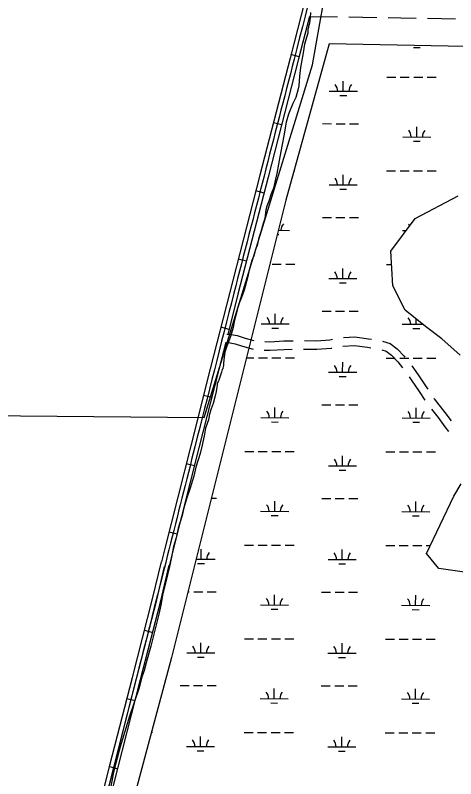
# Model space of a CAD drawing. Extents: x 3177385 to 3215275, y 903885 to 929304.
# Drawn here: x 3184831 to 3186397, y 923760 to 926472 of the extents above; entities that cross this region are included whole.
import ezdxf

# ---------------------------------------------------------------- set-up
doc = ezdxf.new("R2010")
doc.units = 0
for name, color, linetype in [('V-ROAD-CNTR', 7, 'Continuous'), ('V-SITE-VEGE', 7, 'Continuous'), ('V-TOPO-SHOR', 7, 'Continuous'), ('V-WETL-SWMP', 7, 'Continuous')]:
    doc.layers.add(name, color=color, linetype=linetype)

msp = doc.modelspace()

# ---------------------------------------------------------------- linework, layer by layer
at = {"layer": 'V-ROAD-CNTR'}
for p, q in [((3185876.4, 926467.7), (3185976.4, 926466.3)), ((3186016.4, 926465.7), (3186116.4, 926464.2)), ((3186296.4, 926461.3), (3186396.3, 926459.5)), ((3185840.1, 926324.5), (3185811.1, 926332)), ((3185777.7, 926082.4), (3185748.7, 926089.9)), ((3185715.4, 925840.3), (3185686.3, 925847.8)), ((3185653.1, 925598.2), (3185624, 925605.7)), ((3185591.1, 925356.1), (3185562, 925363.5)), ((3185529.5, 925113.8), (3185500.4, 925121.2)), ((3185468.1, 924871.4), (3185439, 924878.8)), ((3185406.8, 924629.1), (3185377.7, 924636.4)), ((3185290.8, 924287.6), (3185319.8, 924280.1)), ((3185228.3, 924045.5), (3185257.4, 924038.1)), ((3185166.3, 923803.2), (3185195.4, 923795.9))]:
    msp.add_line(p, q, dxfattribs=at)
for points in [[(3186116.5, 927517.9), (3186103.8, 927466.2), (3186034.6, 927199), (3185965.2, 926931.7), (3185886.6, 926625.7), (3185807.9, 926319.8), (3185700.8, 925904.2), (3185593.9, 925488.6), (3185524.3, 925215.8), (3185455.2, 924942.9), (3185362.7, 924577.4), (3185350.8, 924530.3)], [(3185877, 926467.8), (3185837, 926312.3), (3185729.9, 925896.7), (3185622.9, 925481.1), (3185586.6, 925338.5)], [(3186156.4, 926463.6), (3186201.5, 926463), (3186256.4, 926462)], [(3185582.7, 925339.1), (3185598.8, 925337.7), (3185620.2, 925334.5), (3185648.1, 925325.1), (3185679.2, 925316.2)], [(3185997.9, 925327.3), (3186038.2, 925329.4), (3186086.8, 925322.2), (3186097.2, 925320.9)], [(3185579.3, 925309.9), (3185553.4, 925208.4), (3185484.3, 924935.5), (3185391.8, 924570), (3185379, 924519.5)], [(3185580.1, 925309.2), (3185595.3, 925307.9), (3185613.1, 925305.2), (3185639.2, 925296.4), (3185676.6, 925285.8)], [(3185718.9, 925312.7), (3185736, 925312.1), (3185786.2, 925315.1), (3185818.8, 925315.9)], [(3185858.8, 925316.1), (3185902.3, 925315.7), (3185949.5, 925319.2), (3185958.4, 925321)], [(3185995.2, 925297.1), (3186036.8, 925299.3), (3186082.8, 925292.5), (3186094.6, 925291)], [(3186136.6, 925314.8), (3186164.2, 925305.7), (3186188.2, 925287.2), (3186213.7, 925260.6), (3186216.1, 925257.7)], [(3185716.3, 925282.8), (3185736.4, 925282.1), (3185787.4, 925285.1), (3185816.1, 925285.8)], [(3185856.1, 925286.1), (3185903.2, 925285.7), (3185953.6, 925289.4), (3185956, 925289.9)], [(3186133.8, 925284.1), (3186149.9, 925278.8), (3186168.1, 925264.8), (3186191.2, 925240.8), (3186208, 925219.9)], [(3186241, 925226.4), (3186263.1, 925194.5), (3186292.2, 925152.5), (3186297.7, 925144)], [(3186231.4, 925187.5), (3186238.5, 925177.4), (3186267.3, 925135.8), (3186287.4, 925104.6)], [(3186319.4, 925110.4), (3186320.1, 925109.3), (3186357.8, 925061), (3186380.3, 925031.1)], [(3186310.9, 925072.3), (3186334, 925042.7), (3186358.8, 925009.9), (3186371.8, 924993)], [(3184781.9, 922308.2), (3184840, 922534.7), (3184887, 922726), (3184921.4, 922839.4), (3184972.7, 923044.7), (3185014.8, 923206.8), (3185060.2, 923394.2), (3185119.9, 923617.7), (3185167.8, 923808.9), (3185247.5, 924120.3), (3185319.6, 924399.1), (3185351, 924530.3)], [(3184796.4, 922304.4), (3184854.6, 922531.1), (3184901.5, 922722.1), (3184935.8, 922835.4), (3184987.3, 923041), (3185029.3, 923203.1), (3185074.7, 923390.5), (3185134.4, 923613.9), (3185182.3, 923805.3), (3185262, 924116.5), (3185334.2, 924395.5), (3185362.2, 924514.2)], [(3184810.9, 922300.7), (3184869.1, 922527.4), (3184916, 922718.1), (3184950.3, 922831.4), (3185001.8, 923037.3), (3185043.9, 923199.5), (3185089.3, 923386.8), (3185148.9, 923610.2), (3185196.8, 923801.6), (3185276.5, 924112.8), (3185348.7, 924391.9), (3185378.2, 924518.6)]]:
    msp.add_lwpolyline(points, dxfattribs=at)
msp.add_spline([(3186131.9, 927517.9), (3186118.3, 927462.5), (3185979.7, 926927.9), (3185822.4, 926316), (3185608.4, 925484.9), (3185469.7, 924939.2), (3185284.8, 924208.3), (3185055.9, 923315.2)], degree=3, dxfattribs=at)
at = {"layer": 'V-SITE-VEGE'}
for p, q in [((3185879.6, 926463.3), (3185878, 926452.1)), ((3185881.2, 926481.7), (3185879.6, 926463.3)), ((3185875.6, 926439.3), (3185873.2, 926432.9)), ((3185878, 926452.1), (3185875.6, 926439.3)), ((3185871.6, 926408.3), (3185859.5, 926368.7)), ((3185872.4, 926424.9), (3185871.6, 926422.5)), ((3185871.6, 926422.5), (3185871.6, 926408.3)), ((3185873.2, 926428.1), (3185872.4, 926424.9)), ((3185873.2, 926432.9), (3185873.2, 926428.1)), ((3185859.5, 926368.7), (3185854.5, 926338.3)), ((3185854.5, 926338.3), (3185845.4, 926286.7)), ((3185845.4, 926286.7), (3185841.4, 926255.2)), ((3185841.4, 926255.2), (3185839.4, 926220.8)), ((3185839.4, 926220.8), (3185837.3, 926210.6)), ((3185837.3, 926210.6), (3185828.2, 926180.2)), ((3185828.2, 926180.2), (3185818.1, 926157.9)), ((3185818.1, 926157.9), (3185802.9, 926120.4)), ((3185802.9, 926120.4), (3185793.8, 926092.1)), ((3185793.8, 926092.1), (3185785.8, 926043.4)), ((3185785.8, 926043.4), (3185779.7, 926013)), ((3185779.7, 926013), (3185771.6, 925968.4)), ((3185771.6, 925968.4), (3185766.6, 925943.1)), ((3185766.6, 925943.1), (3185761.5, 925909.6)), ((3185761.5, 925909.6), (3185756.5, 925889.4)), ((3185756.5, 925889.4), (3185749.4, 925858)), ((3185741.3, 925837.7), (3185732.2, 925811.3)), ((3185749.4, 925858), (3185741.3, 925837.7)), ((3185732.2, 925811.3), (3185725.2, 925794.1)), ((3186253.1, 925750.3), (3186405.3, 925830.1)), ((3185725.2, 925794.1), (3185722.1, 925780.9)), ((3185721.1, 925769.8), (3185718.1, 925749.5)), ((3185722.1, 925780.9), (3185721.1, 925769.8)), ((3185713, 925732.3), (3185703.9, 925702.9)), ((3185718.1, 925749.5), (3185713, 925732.3)), ((3186166.1, 925634.3), (3186253.1, 925750.3)), ((3185703.9, 925702.9), (3185696.9, 925681.6)), ((3185696.9, 925681.6), (3185690.8, 925654.2)), ((3185690.8, 925654.2), (3185685.7, 925640.1)), ((3185685.7, 925640.1), (3185678.7, 925617.8)), ((3186173.3, 925511), (3186166.1, 925634.3)), ((3185672.6, 925600.5), (3185662.5, 925566.1)), ((3185678.7, 925617.8), (3185672.6, 925600.5)), ((3185662.5, 925566.1), (3185656.4, 925538.7)), ((3185656.4, 925538.7), (3185644.3, 925495.1)), ((3185644.3, 925495.1), (3185635.2, 925469.8)), ((3186216.8, 925423.9), (3186173.3, 925511)), ((3185635.2, 925469.8), (3185627.1, 925449.5)), ((3185627.1, 925449.5), (3185620, 925425.2)), ((3185618, 925415.1), (3185613, 925397.8)), ((3185620, 925425.2), (3185618, 925415.1)), ((3186289.3, 925365.9), (3186216.8, 925423.9)), ((3185609.9, 925382.6), (3185605.9, 925363.4)), ((3185613, 925397.8), (3185609.9, 925382.6)), ((3185605.9, 925363.4), (3185596.8, 925330.9)), ((3186347.3, 925322.4), (3186289.3, 925365.9)), ((3185596.8, 925330.9), (3185583.6, 925296.5)), ((3186412.5, 925264.4), (3186347.3, 925322.4)), ((3185583.6, 925296.5), (3185576.6, 925275.2)), ((3185576.6, 925275.2), (3185573.5, 925258)), ((3185573.5, 925258), (3185571.5, 925235.7)), ((3185568.5, 925216.4), (3185566.5, 925213.4)), ((3185571.5, 925227.6), (3185568.5, 925218.4)), ((3185568.5, 925218.4), (3185568.5, 925216.4)), ((3185571.5, 925235.7), (3185571.5, 925227.6)), ((3185562.4, 925197.2), (3185558.4, 925186)), ((3185564.5, 925204.2), (3185562.4, 925197.2)), ((3185566.5, 925213.4), (3185564.5, 925204.2)), ((3185552.3, 925169.8), (3185549.3, 925164.7)), ((3185549.3, 925164.7), (3185549.3, 925157.6)), ((3185556.4, 925178.9), (3185552.3, 925169.8)), ((3185558.4, 925186), (3185556.4, 925178.9)), ((3185545.3, 925135.3), (3185542.2, 925120.1)), ((3185548.3, 925151.5), (3185545.3, 925135.3)), ((3185549.3, 925157.6), (3185548.3, 925151.5)), ((3185542.2, 925120.1), (3185534.1, 925092.8)), ((3185534.1, 925092.8), (3185528.1, 925074.5)), ((3185522, 925055.3), (3185518, 925035)), ((3185528.1, 925074.5), (3185522, 925055.3)), ((3185518, 925035), (3185507.9, 925005.6)), ((3185507.9, 925005.6), (3185503.8, 924984.3)), ((3185503.8, 924984.3), (3185495.7, 924944.8)), ((3185495.7, 924944.8), (3185488.7, 924915.4)), ((3185488.7, 924915.4), (3185473.5, 924866.8)), ((3185473.5, 924866.8), (3185465.4, 924834.3)), ((3185465.4, 924834.3), (3185451.3, 924788.7)), ((3185451.3, 924788.7), (3185442.2, 924761.4)), ((3185442.2, 924761.4), (3185431, 924722.8)), ((3185431, 924722.8), (3185424, 924695.5)), ((3185424, 924695.5), (3185409.8, 924649.9)), ((3185409.8, 924649.9), (3185402.8, 924616.4)), ((3185402.8, 924616.4), (3185393.7, 924585)), ((3185393.7, 924585), (3185385.6, 924541.4)), ((3185385.6, 924541.4), (3185379.5, 924514.1)), ((3185379.5, 924514.1), (3185372.4, 924484.7)), ((3185372.4, 924484.7), (3185362.3, 924445.1)), ((3185362.3, 924445.1), (3185356.3, 924417.8)), ((3185356.3, 924417.8), (3185348.2, 924376.2)), ((3185348.2, 924376.2), (3185341.1, 924344.8)), ((3185341.1, 924344.8), (3185312.8, 924231.3)), ((3185312.8, 924231.3), (3185305.8, 924206)), ((3185305.8, 924206), (3185296.7, 924171.5)), ((3185296.7, 924171.5), (3185289.6, 924145.2)), ((3185289.6, 924145.2), (3185280.5, 924117.8)), ((3185280.5, 924117.8), (3185271.4, 924083.3)), ((3185271.4, 924083.3), (3185237, 923982)), ((3185237, 923982), (3185203.7, 923873.5)), ((3185203.7, 923873.5), (3185188.5, 923815.8)), ((3185188.5, 923815.8), (3185179.4, 923777.3)), ((3185179.4, 923777.3), (3185168.3, 923719.5))]:
    msp.add_line(p, q, dxfattribs=at)
at = {"layer": 'V-TOPO-SHOR'}
msp.add_lwpolyline([(3181647.4, 925016.2), (3183149.7, 925071.9), (3183673.4, 925059.4), (3185502.6, 925043.3), (3185887.4, 926295.5), (3185927.3, 926516.2), (3186185.8, 927513.9)], dxfattribs=at)
at = {"layer": 'V-WETL-SWMP'}
for p, q in [((3186247.1, 926356.8), (3186271.1, 926356.8)), ((3186152, 926252.4), (3186184, 926252.3)), ((3186200, 926252.3), (3186232, 926252.2)), ((3186248, 926252.2), (3186280, 926252.1)), ((3186296, 926252.1), (3186328, 926252)), ((3185997.3, 926202), (3185997.4, 926238)), ((3185947.3, 926202.1), (3186047.3, 926201.9)), ((3185985.3, 926186.6), (3186009.3, 926186.6)), ((3185923.6, 926086.8), (3185955.6, 926086.7)), ((3185971.6, 926086.7), (3186003.6, 926086.6)), ((3186019.6, 926086.5), (3186051.6, 926086.5)), ((3186258.4, 926039.6), (3186258.4, 926075.6)), ((3186208.4, 926039.7), (3186308.4, 926039.4)), ((3186246.3, 926024.2), (3186270.3, 926024.1)), ((3185821.9, 925920.5), (3185825.3, 925920.5)), ((3186151.2, 925919.7), (3186183.2, 925919.7)), ((3186199.2, 925919.6), (3186231.2, 925919.5)), ((3186247.2, 925919.5), (3186279.2, 925919.4)), ((3186295.2, 925919.4), (3186327.2, 925919.3)), ((3185996.5, 925869.4), (3185996.6, 925905.4)), ((3185946.5, 925869.5), (3186046.5, 925869.2)), ((3185984.5, 925854), (3186008.5, 925853.9)), ((3185922.9, 925754.1), (3185954.9, 925754)), ((3185970.9, 925754), (3186002.9, 925753.9)), ((3186018.9, 925753.9), (3186050.9, 925753.8)), ((3185765.9, 925708), (3185805.7, 925707.9)), ((3186207.6, 925707), (3186220.6, 925707)), ((3185762, 925692.6), (3185767.6, 925692.6)), ((3185744.6, 925588), (3185776.6, 925587.9)), ((3185792.6, 925587.9), (3185824.6, 925587.8)), ((3185995.8, 925536.7), (3185995.8, 925572.7)), ((3186150.5, 925587.1), (3186168.9, 925587)), ((3185945.8, 925536.8), (3186045.8, 925536.6)), ((3185983.7, 925521.3), (3186007.7, 925521.2)), ((3185754.9, 925375.4), (3185755, 925411.4)), ((3185922.1, 925421.4), (3185954.1, 925421.3)), ((3185970.1, 925421.3), (3186002.1, 925421.2)), ((3186018.1, 925421.2), (3186050.1, 925421.1)), ((3186256.8, 925374.2), (3186256.9, 925391.9)), ((3185704.9, 925375.5), (3185804.9, 925375.3)), ((3185742.9, 925360), (3185766.9, 925359.9)), ((3186206.8, 925374.3), (3186279, 925374.2)), ((3186244.8, 925358.8), (3186268.8, 925358.8)), ((3185652.8, 925255.5), (3185679.8, 925255.5)), ((3185695.8, 925255.4), (3185727.8, 925255.4)), ((3185743.8, 925255.3), (3185775.8, 925255.3)), ((3185791.8, 925255.2), (3185823.8, 925255.1)), ((3186149.7, 925254.4), (3186181.7, 925254.3)), ((3186197.7, 925254.3), (3186229.7, 925254.2)), ((3186245.7, 925254.2), (3186277.7, 925254.1)), ((3186293.7, 925254.1), (3186325.7, 925254)), ((3185995, 925204), (3185995.1, 925240)), ((3185945, 925204.1), (3186045, 925203.9)), ((3185982.9, 925188.6), (3186006.9, 925188.5)), ((3185754.1, 925042.7), (3185754.2, 925078.7)), ((3185921.3, 925088.7), (3185953.3, 925088.7)), ((3185969.3, 925088.6), (3186001.3, 925088.6)), ((3186017.3, 925088.5), (3186049.3, 925088.4)), ((3186256, 925041.5), (3186256.1, 925077.5)), ((3185704.1, 925042.8), (3185804.1, 925042.6)), ((3185742.1, 925027.3), (3185766.1, 925027.2)), ((3186206, 925041.7), (3186306, 925041.4)), ((3186244, 925026.1), (3186268, 925026.1)), ((3185647, 924922.9), (3185679, 924922.8)), ((3185695, 924922.8), (3185727, 924922.7)), ((3185743, 924922.7), (3185775, 924922.6)), ((3185791, 924922.5), (3185823, 924922.5)), ((3186148.9, 924921.7), (3186180.9, 924921.6)), ((3186196.9, 924921.6), (3186228.9, 924921.5)), ((3186244.9, 924921.5), (3186276.9, 924921.4)), ((3186292.9, 924921.4), (3186324.9, 924921.3)), ((3185994.2, 924871.3), (3185994.3, 924907.3)), ((3185944.2, 924871.4), (3186044.2, 924871.2)), ((3185982.2, 924855.9), (3186006.2, 924855.9)), ((3185528.3, 924757), (3185546.6, 924756.9)), ((3185920.5, 924756.1), (3185952.5, 924756)), ((3185968.5, 924756), (3186000.5, 924755.9)), ((3186016.5, 924755.8), (3186048.5, 924755.8)), ((3185753.4, 924710), (3185753.4, 924746)), ((3186255.3, 924708.9), (3186255.4, 924744.9)), ((3185703.4, 924710.1), (3185803.4, 924709.9)), ((3186205.3, 924709), (3186305.3, 924708.7)), ((3185741.3, 924694.6), (3185765.3, 924694.6)), ((3186243.2, 924693.5), (3186267.2, 924693.4)), ((3185646.2, 924590.2), (3185678.2, 924590.1)), ((3185694.2, 924590.1), (3185726.2, 924590)), ((3185742.2, 924590), (3185774.2, 924589.9)), ((3185491.5, 924539.8), (3185491.6, 924575.8)), ((3185790.2, 924589.9), (3185822.2, 924589.8)), ((3185993.4, 924538.7), (3185993.5, 924574.7)), ((3186148.1, 924589), (3186180.1, 924589)), ((3186196.1, 924588.9), (3186228.1, 924588.9)), ((3186244.1, 924588.8), (3186276.1, 924588.7)), ((3186292.1, 924588.7), (3186306.5, 924588.7)), ((3185474, 924539.9), (3185541.5, 924539.7)), ((3185943.4, 924538.8), (3186043.4, 924538.5)), ((3185479.5, 924524.4), (3185503.5, 924524.4)), ((3185981.4, 924523.3), (3186005.4, 924523.2)), ((3185445.2, 924424.5), (3185449.9, 924424.5)), ((3185465.9, 924424.5), (3185497.9, 924424.4)), ((3185513.9, 924424.3), (3185545.9, 924424.3)), ((3185752.6, 924377.4), (3185752.7, 924413.4)), ((3185919.8, 924423.4), (3185951.8, 924423.3)), ((3185967.8, 924423.3), (3185999.8, 924423.2)), ((3186015.8, 924423.2), (3186047.8, 924423.1)), ((3186254.5, 924376.2), (3186254.6, 924412.2)), ((3185702.6, 924377.5), (3185802.6, 924377.2)), ((3186204.5, 924376.3), (3186304.5, 924376.1)), ((3185740.6, 924362), (3185764.6, 924361.9)), ((3186242.5, 924360.8), (3186266.5, 924360.7)), ((3185490.8, 924207.2), (3185490.8, 924243.2)), ((3185645.5, 924257.5), (3185677.5, 924257.5)), ((3185693.5, 924257.4), (3185725.5, 924257.3)), ((3185741.5, 924257.3), (3185773.5, 924257.2)), ((3185789.5, 924257.2), (3185821.5, 924257.1)), ((3185992.7, 924206), (3185992.7, 924242)), ((3186147.4, 924256.4), (3186179.4, 924256.3)), ((3186195.4, 924256.3), (3186227.4, 924256.2)), ((3186243.4, 924256.1), (3186275.4, 924256.1)), ((3186291.4, 924256), (3186323.4, 924256)), ((3185440.8, 924207.3), (3185540.8, 924207)), ((3185478.7, 924191.7), (3185502.7, 924191.7)), ((3185942.7, 924206.1), (3186042.7, 924205.9)), ((3185980.6, 924190.6), (3186004.6, 924190.5)), ((3185417.1, 924091.9), (3185449.1, 924091.8)), ((3185465.1, 924091.8), (3185497.1, 924091.7)), ((3185513.1, 924091.7), (3185545.1, 924091.6)), ((3185751.8, 924044.7), (3185751.9, 924080.7)), ((3185919, 924090.7), (3185951, 924090.6)), ((3185967, 924090.6), (3185999, 924090.5)), ((3186015, 924090.5), (3186047, 924090.4)), ((3186253.7, 924043.5), (3186253.8, 924079.5)), ((3185701.8, 924044.8), (3185801.8, 924044.6)), ((3185739.8, 924029.3), (3185763.8, 924029.2)), ((3186203.7, 924043.6), (3186303.7, 924043.4)), ((3186241.7, 924028.1), (3186265.7, 924028.1)), ((3185315.5, 923925.6), (3185318.8, 923925.6)), ((3185644.7, 923924.9), (3185676.7, 923924.8)), ((3185692.7, 923924.7), (3185724.7, 923924.7)), ((3185740.7, 923924.6), (3185772.7, 923924.6)), ((3185788.7, 923924.5), (3185820.7, 923924.5)), ((3186146.6, 923923.7), (3186178.6, 923923.6)), ((3186194.6, 923923.6), (3186226.6, 923923.5)), ((3186242.6, 923923.5), (3186274.6, 923923.4)), ((3186290.6, 923923.4), (3186322.6, 923923.3)), ((3185490, 923874.5), (3185490.1, 923910.5)), ((3185991.9, 923873.3), (3185992, 923909.3)), ((3185440, 923874.6), (3185540, 923874.4)), ((3185477.9, 923859.1), (3185501.9, 923859)), ((3185941.9, 923873.4), (3186041.9, 923873.2)), ((3185979.9, 923857.9), (3186003.9, 923857.9))]:
    msp.add_line(p, q, dxfattribs=at)
for points in [[(3189346.9, 926445.2), (3189121.3, 926440.8), (3189015.1, 926449.6), (3188594.9, 926449.6), (3188073, 926445.2), (3187913.8, 926396.4), (3187564.3, 926396.4), (3187436.1, 926405.2), (3187316.6, 926392), (3187213.5, 926394.1), (3187114.9, 926390.4), (3187014.5, 926385), (3186852.2, 926352.1), (3185947, 926370.2), (3185792.8, 925815.6), (3185386.8, 924191), (3184922.9, 922464.8), (3184676.5, 921275.3)], [(3186412.5, 925264.4), (3186347.3, 925322.4), (3186289.3, 925365.9), (3186216.8, 925423.9), (3186173.3, 925511), (3186166.1, 925634.3), (3186253.1, 925750.3), (3186405.3, 925830.1)], [(3186460.8, 924488.9), (3186336.9, 924506.7), (3186292.7, 924559.8), (3186390, 924763.4), (3186416.5, 924807.6)]]:
    msp.add_lwpolyline(points, dxfattribs=at)
for centre, start, end in [((3185942.1, 926202.6), 359.0948, 40.6385), ((3186052.6, 926202.4), 139.0948, 180.6385), ((3186203.1, 926040.2), 359.0948, 40.6385), ((3186313.6, 926039.9), 139.0948, 180.6385), ((3185941.3, 925870), 359.0948, 40.6385), ((3186051.8, 925869.7), 139.0948, 180.6385), ((3185810.9, 925708.4), 139.0948, 180.6385), ((3186202.3, 925707.5), 28.1336, 40.6385), ((3185940.5, 925537.3), 359.0948, 40.6385), ((3186051, 925537), 139.0948, 180.6385), ((3185699.7, 925376), 359.0948, 40.6385), ((3185810.2, 925375.7), 139.0948, 180.6385), ((3186201.6, 925374.8), 359.0948, 40.6385), ((3186312.1, 925374.6), 177.8379, 180.6385), ((3185939.7, 925204.6), 359.0948, 40.6385), ((3186050.2, 925204.4), 139.0948, 180.6385), ((3185698.9, 925043.3), 359.0948, 40.6385), ((3185809.4, 925043.1), 139.0948, 180.6385), ((3186200.8, 925042.1), 359.0948, 40.6385), ((3186311.3, 925041.9), 139.0948, 180.6385), ((3185939, 924871.9), 359.0948, 40.6385), ((3186049.5, 924871.7), 139.0948, 180.6385), ((3185698.1, 924710.6), 359.0948, 40.6385), ((3185808.6, 924710.4), 139.0948, 180.6385), ((3186200, 924709.5), 359.0948, 40.6385), ((3186310.5, 924709.2), 139.0948, 180.6385), ((3185546.8, 924540.2), 139.0948, 180.6385), ((3185938.2, 924539.3), 359.0948, 40.6385), ((3186048.7, 924539), 139.0948, 180.6385), ((3185697.3, 924378), 359.0948, 40.6385), ((3185807.8, 924377.7), 139.0948, 180.6385), ((3186199.3, 924376.8), 359.0948, 40.6385), ((3186309.7, 924376.5), 139.0948, 180.6385), ((3185435.5, 924207.8), 359.0948, 40.6385), ((3185546, 924207.5), 139.0948, 180.6385), ((3185937.4, 924206.6), 359.0948, 40.6385), ((3186047.9, 924206.3), 139.0948, 180.6385), ((3185696.6, 924045.3), 359.0948, 40.6385), ((3185807.1, 924045), 139.0948, 180.6385), ((3186198.5, 924044.1), 359.0948, 40.6385), ((3186309, 924043.9), 139.0948, 180.6385), ((3185434.7, 923875.1), 359.0948, 40.6385), ((3185545.2, 923874.8), 139.0948, 180.6385), ((3185936.6, 923873.9), 359.0948, 40.6385), ((3186047.1, 923873.7), 139.0948, 180.6385)]:
    msp.add_arc(centre, 35.2, start, end, dxfattribs=at)

doc.saveas('drawing.dxf')
